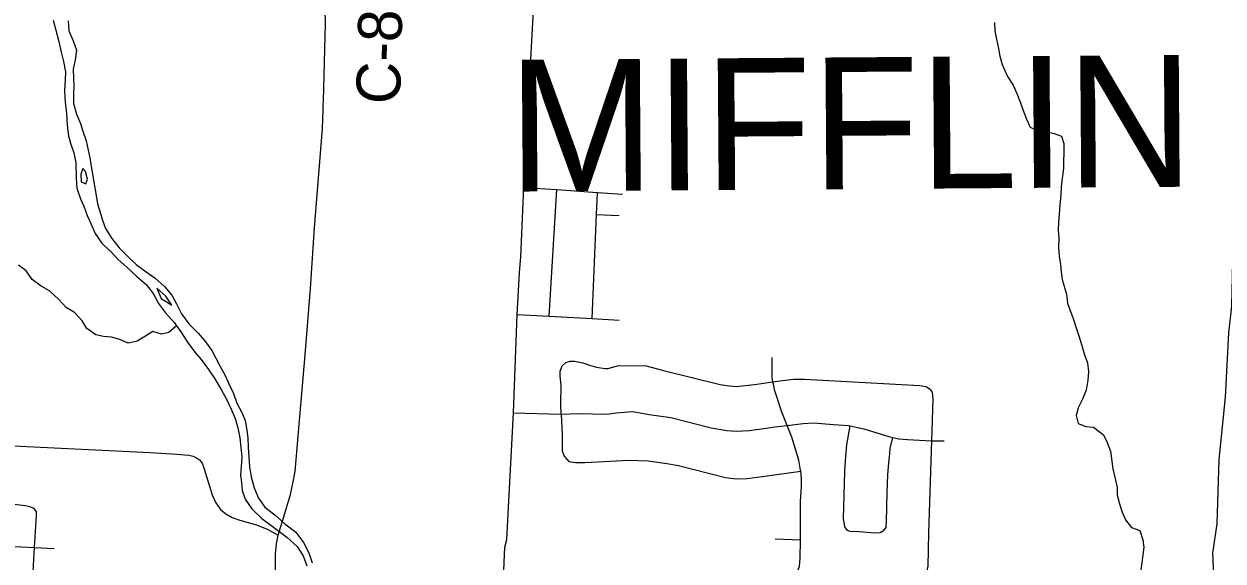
# Model space of a CAD drawing. Extents: x 114604 to 551442, y 316898 to 567001.
# Drawn here: x 222509 to 230692, y 404031 to 407698 of the extents above; entities that cross this region are included whole.
import ezdxf

# ---------------------------------------------------------------- set-up
doc = ezdxf.new("R2010")
doc.units = 0
for name, color, linetype in [('DV_X_County_Line', 7, 'Continuous'), ('GE_P_Alignment_100_Cardinal_Points', 7, 'Continuous'), ('GE_P_Alignment_500_Bearings', 7, 'Continuous'), ('GE_P_Alignment_500_Stations', 7, 'Continuous'), ('PM_P_Cells', 7, 'Continuous'), ('PM_P_CL_Double_Solid', 7, 'Continuous')]:
    doc.layers.add(name, color=color, linetype=linetype)

msp = doc.modelspace()

# ---------------------------------------------------------------- linework, layer by layer
at = {"layer": 'DV_X_County_Line'}
for points in [[(222707.1, 407722.9), (222725.3, 407656.8), (222745.5, 407578.6), (222761.7, 407506.5), (222777.8, 407442.4), (222792, 407372.3), (222790.1, 407316.1), (222786.3, 407246), (222786.4, 407195.9), (222792.6, 407143.8), (222798.7, 407091.7), (222800.8, 407039.5), (222804.9, 406987.4), (222813.1, 406935.3), (222827.2, 406885.3), (222849.4, 406817.1), (222863.6, 406749), (222863.8, 406644.8), (222870, 406576.7), (222894.2, 406504.5), (222916.3, 406454.5), (222940.5, 406390.4), (222964.7, 406336.3), (222994.9, 406266.3), (223039.1, 406202.2), (223093.3, 406152.2)], [(222811.2, 407719.1), (222815.4, 407651), (222843.6, 407582.9), (222867.8, 407518.8), (222857.9, 407452.6), (222844.1, 407388.4)], [(222844.1, 407388.4), (222846.2, 407328.3), (222848.3, 407276.2), (222846.4, 407220.1), (222846.6, 407153.9), (222866.8, 407081.8), (222895, 407017.7), (222911.1, 406965.6), (222933.3, 406899.6), (222947.5, 406835.4), (222957.6, 406783.3), (222969.8, 406711.2), (222977.9, 406661.1), (222990.1, 406591), (222998.2, 406540.9), (223010.4, 406470.8), (223030.6, 406404.7), (223046.7, 406350.6), (223064.9, 406300.5), (223109.1, 406232.5), (223159.3, 406170.4), (223215.5, 406112.4), (223273.7, 406056.5), (223341.9, 406006.5), (223404.1, 405962.6), (223468.3, 405906.6), (223518.5, 405846.6), (223550.7, 405786.5), (223582.9, 405718.4), (223633.2, 405650.4), (223697.4, 405586.4), (223741.6, 405536.4), (223791.8, 405468.4), (223818, 405416.3), (223846.1, 405364.3), (223884.3, 405292.2), (223906.5, 405240.1), (223938.7, 405174.1), (223960.9, 405110), (223997.1, 405039.9), (224017.2, 404989.8), (224029.4, 404925.7), (224035.5, 404871.6), (224039.7, 404809.5), (224043.8, 404743.3), (224048, 404673.2), (224060.2, 404605.1), (224080.4, 404530.9), (224108.6, 404460.8), (224152.8, 404398.8), (224221, 404346.9), (224289.2, 404284.9), (224363.4, 404228.9), (224415.7, 404156.9), (224453.9, 404086.8), (224476.1, 404018.7)], [(222909.7, 406711.1), (222895.8, 406672.9), (222899.9, 406620.8), (222930, 406606.9)], [(222930, 406606.9), (222941.9, 406639), (222927.8, 406691.1), (222909.7, 406711.1)], [(223093.3, 406152.2), (223096.5, 406148.9), (223149.5, 406092.2), (223213.7, 406034.3), (223279.9, 405974.3), (223342.1, 405918.3), (223390.3, 405858.3), (223426.5, 405790.2), (223474.8, 405726.2), (223533, 405660.2), (223579.2, 405596.2), (223625.4, 405526.1), (223675.7, 405458.1), (223717.8, 405408.1), (223768.1, 405338), (223812.3, 405276), (223854.5, 405201.9), (223892.7, 405131.9), (223922.9, 405067.8), (223949.1, 405003.7), (223967.3, 404941.6), (223981.4, 404871.5), (223989.6, 404805.3), (223995.8, 404743.2), (223991.9, 404675.1), (223986, 404616.9), (223992.2, 404566.8), (223998.3, 404512.7), (224018.5, 404452.6), (224064.7, 404386.6), (224132.9, 404320.6), (224185.1, 404282.6), (224239.2, 404242.7), (224303.4, 404194.7), (224373.7, 404130.7), (224413.9, 404066.7), (224438.1, 403998.6)], [(223414.3, 405894.4), (223444.5, 405824.3), (223516.7, 405778.4)], [(223516.7, 405778.4), (223476.5, 405838.5), (223414.3, 405894.4)]]:
    msp.add_lwpolyline(points, dxfattribs=at)
at = {"layer": 'GE_P_Alignment_100_Cardinal_Points'}
for p, q in [((226093.8, 405702.4), (226144.5, 406567.1)), ((226416.9, 406397.7), (226570.6, 406390.7)), ((227634.9, 404182.1), (227808.9, 404175.6))]:
    msp.add_line(p, q, dxfattribs=at)
for points in [[(225919.4, 406582.2), (226144.5, 406567.1), (226423.5, 406548.2), (226593.6, 406536.8)], [(226385.6, 405685.9), (226416.9, 406397.7), (226423.5, 406548.2)], [(225874.5, 405714.9), (226093.8, 405702.4), (226385.6, 405685.9), (226571.7, 405675.3)], [(227706, 403810.3), (227712.4, 403838.3), (227732.8, 403872.1), (227767.5, 403925.7), (227783.9, 403953.5), (227792.2, 403971.4), (227800.6, 403995.8), (227807.2, 404047.4), (227808.9, 404175.6), (227808.5, 404438.1), (227815.8, 404540.3), (227814.5, 404588.3), (227812.9, 404622.4), (227810, 404644.9), (227809.3, 404650.5), (227798.2, 404718.8), (227750.3, 404877.8), (227717.6, 404957.4), (227680.6, 405047.1), (227632.6, 405194.1), (227623.2, 405238.3), (227620.4, 405254.7), (227615.7, 405282.5), (227615.6, 405420.8)], [(226175.1, 405034.1), (226173.7, 405099), (226175.3, 405232.9), (226168.9, 405294.3), (226168.7, 405328), (226181.9, 405364.3), (226207, 405385.5), (226235.6, 405395), (226266.7, 405395.2), (226323.2, 405383.8), (226367.9, 405369), (226416, 405355), (226473.3, 405345.3), (226495.2, 405346.3), (226565.8, 405365.4), (226754.4, 405363.3), (226872.5, 405332.2), (227260.9, 405235.3), (227324.9, 405226.4), (227368.8, 405221.8), (227495, 405236.1), (227620.4, 405254.7), (227667.5, 405261.7), (227723.6, 405268.9), (227761.7, 405272.4), (227835.7, 405273.4), (228623.5, 405230.4), (228665.4, 405223.8), (228695.1, 405201.3)], [(228664.3, 403951.3), (228672.5, 403965.2), (228678.9, 403995.2), (228683.9, 404221.5), (228703.5, 404784.4), (228705.5, 404852.5), (228713.6, 405135.6), (228708.9, 405185.1), (228695.1, 405201.3)], [(225849.2, 405041.9), (226175.1, 405034.1), (226291.2, 405039.1), (226489.9, 405033), (226549.6, 405041.9), (226664, 405052.8), (226775.3, 405031.7), (226923.6, 405010.9), (227198.9, 404939.6), (227304.8, 404922.1), (227368.7, 404917.2), (227460.8, 404921.9), (227573.1, 404938.4), (227633.2, 404947.6), (227717.6, 404957.4), (227771.5, 404963.7), (227825.6, 404970.9), (227897.7, 404973.9), (228033.6, 404964), (228135.6, 404956.6), (228147.1, 404954), (228241.3, 404933.1), (228410.7, 404880.6), (228439.1, 404874.5), (228480.5, 404865.6), (228538.5, 404860.8), (228662.4, 404853.1), (228705.5, 404852.5), (228788.5, 404851.3)], [(226175.1, 405034.1), (226181.9, 404893.5), (226182.8, 404783.2), (226196.5, 404746.2), (226227.1, 404711.1), (226272.6, 404704.7), (226336.5, 404703.5), (226634.4, 404720.8), (226769.2, 404715), (226895.6, 404697.4), (226976.5, 404682.8), (227296.4, 404601.6), (227372.4, 404592.5), (227444.4, 404593.5), (227580.7, 404611.7), (227810, 404644.9)], [(228374, 404237.9), (228351.8, 404224.2), (228315.8, 404220.6), (228207.9, 404230.2), (228147.9, 404233), (228129.9, 404239.3), (228110.3, 404265.6), (228103, 404321.8), (228111.3, 404642.3), (228116.4, 404718.4), (228123.8, 404824.5), (228147.1, 404954)], [(228374, 404237.9), (228392.3, 404259.7), (228394.9, 404301.7), (228399.6, 404500), (228405.2, 404622.2), (228410.3, 404702.3), (228417.1, 404762.3), (228419.6, 404800.3), (228439.1, 404874.5)], [(222435.7, 404818), (223371, 404771), (223552.5, 404760.2), (223633.3, 404754.6), (223662.8, 404747.1), (223685.5, 404736.8), (223705.6, 404721.3), (223724, 404698.9), (223737.2, 404667.7), (223793.2, 404484.1), (223817.8, 404429), (223849.5, 404383.8), (223887.1, 404352.8), (223929.5, 404328.3), (223982, 404309.2), (224095.9, 404278.8), (224167.4, 404249.8), (224243, 404207.5)], [(222544.9, 403541.2), (222562.7, 403830.5), (222570.5, 403958.8), (222581.1, 404122.8), (222595.2, 404343), (222593.7, 404367.1), (222578.3, 404389.5), (222548.5, 404402.2), (222518.6, 404406.9), (222400.8, 404421.6), (222376.9, 404426.2), (222334.3, 404449.4), (222290.8, 404511.6)], [(221950.7, 404156.1), (222581.1, 404122.8), (222714.2, 404115.8)]]:
    msp.add_lwpolyline(points, dxfattribs=at)
at = {"layer": 'GE_P_Alignment_500_Bearings'}
for points in [[(225917.1, 406528.3), (225919.4, 406582.2), (226023, 408459.2)], [(230625.2, 404036.8), (230623.6, 404084.5), (230652.9, 404286.2), (230666.8, 404723.5), (230708.1, 405150.9), (230731.8, 405588.8), (230751.4, 405771.9), (230759.7, 406075.1), (230781, 406378.4), (230794.6, 406676.4), (230813.3, 406974.5), (230826.8, 407275.1), (230848.1, 407573.2), (230867.9, 407873.8), (230885.8, 408185.1), (230886.8, 408204.7), (230894.1, 408341.9)], [(224550.4, 407109.6), (224551.5, 407146.4), (224552.3, 407173.5), (224566.7, 407701.4), (224562.7, 407888.9), (224558.6, 407984.4), (224550.1, 408172.5)], [(224258.6, 404259.3), (224274.3, 404311.1), (224299.6, 404393.7), (224326.9, 404485.1), (224344.2, 404559.8), (224358.8, 404641.6), (224378.9, 404884.3), (224426.8, 405439), (224465.2, 405892.4), (224491, 406306.3), (224546.7, 406983.4), (224550.4, 407109.6)], [(225883, 405876.5), (225889.5, 406000.4), (225899.6, 406107.4), (225917.1, 406528.3)], [(225813.8, 404352.4), (225849.2, 405041.9), (225874.5, 405714.9), (225883, 405876.5)], [(225694.6, 402135.9), (225696.9, 402166.9), (225718.6, 402609.8), (225751.6, 403243.3), (225791.3, 404124.8), (225804.8, 404177.3), (225813.8, 404352.4)], [(223621.5, 401734.1), (223651.9, 401777.3), (223707, 401863.4), (223753.2, 401941.7), (223813.1, 402068.6), (223870.3, 402224.1), (224008.6, 402594.7), (224123.9, 402909.7), (224164.5, 403051.5), (224182.9, 403144.5), (224194.5, 403221.9), (224218.2, 403451), (224221.1, 403624.9), (224224.8, 404078.9), (224231.3, 404147.5), (224243, 404207.5), (224258.6, 404259.3)], [(230632.2, 403772.2), (230632.9, 403814.4), (230625.2, 404036.8)]]:
    msp.add_lwpolyline(points, dxfattribs=at)
at = {"layer": 'PM_P_Cells'}
for points in [[(229132, 407707.8), (229133.9, 407651.6), (229145.8, 407593.5), (229159.7, 407531.3), (229169.6, 407477.1), (229185.5, 407420.9), (229221.4, 407338.7), (229259.3, 407280.5), (229285.2, 407222.3), (229309.1, 407160), (229329, 407107.9), (229350.9, 407047.7), (229374.8, 406993.5), (229434.8, 406965.3), (229484.8, 406963.2), (229538.9, 406951), (229590.8, 406932.9), (229606.8, 406882.7), (229606.7, 406816.6), (229602.5, 406764.4), (229604.5, 406714.3), (229596.4, 406660.2), (229588.2, 406588), (229584.1, 406529.9), (229578, 406463.8), (229573.9, 406399.6), (229569.8, 406347.5), (229567.7, 406287.3), (229571.6, 406235.2), (229569.5, 406169.1), (229573.4, 406112.9), (229583.3, 406056.8), (229587.2, 406006.6), (229595.1, 405952.5), (229622.9, 405852.2), (229630.8, 405792), (229648.7, 405741.8), (229668.6, 405687.7), (229684.6, 405637.5), (229708.5, 405569.3), (229728.4, 405503.1), (229744.3, 405444.9), (229768.2, 405384.7), (229774.1, 405324.5), (229770, 405266.4), (229757.8, 405198.3), (229731.7, 405132.2), (229703.6, 405076.1), (229689.5, 405024), (229703.4, 404969.8), (229755.4, 404949.7)], [(223550.4, 405636.1), (223497.1, 405591.1), (223447, 405581.2), (223389, 405599.4), (223338.9, 405565.4), (223280.8, 405531.5), (223220.8, 405517.6), (223162.8, 405543.8), (223106.8, 405560), (223050.8, 405564.1), (222998.8, 405576.2), (222936.8, 405618.5), (222906.9, 405670.7), (222853, 405726.9), (222797, 405761.2), (222747.1, 405817.4), (222683.1, 405875.7), (222625.2, 405907.9), (222565.2, 405954.2), (222523.3, 406012.4), (222471.3, 406050.6)], [(229755.4, 404949.7), (229807.4, 404945.5), (229877.3, 404893.3), (229901.3, 404841.1), (229925.2, 404780.9), (229941, 404660.6), (229958.8, 404584.3), (229968.7, 404532.2), (229970.7, 404482.1), (229984.6, 404421.9), (230004.5, 404363.7), (230026.4, 404313.5), (230068.3, 404259.3), (230124.3, 404239.1), (230144.2, 404176.9), (230152.1, 404124.8), (230142, 404054.7), (230135.9, 404004.5), (230125.8, 403934.4), (230133.7, 403882.2), (230169.6, 403830), (230227.6, 403777.8), (230275.5, 403725.6), (230275.5, 403733.6)]]:
    msp.add_lwpolyline(points, dxfattribs=at)

# ---------------------------------------------------------------- texts
at = {"layer": 'GE_P_Alignment_500_Stations'}
msp.add_text('MIFFLIN', height=900.04, rotation=0.41432, dxfattribs=at).set_placement((225814.5, 406553.1))
at = {"layer": 'PM_P_CL_Double_Solid'}
msp.add_text('C-8', height=300.01, rotation=88.55677, dxfattribs=at).set_placement((225074.8, 407147.8))

doc.saveas('drawing.dxf')
